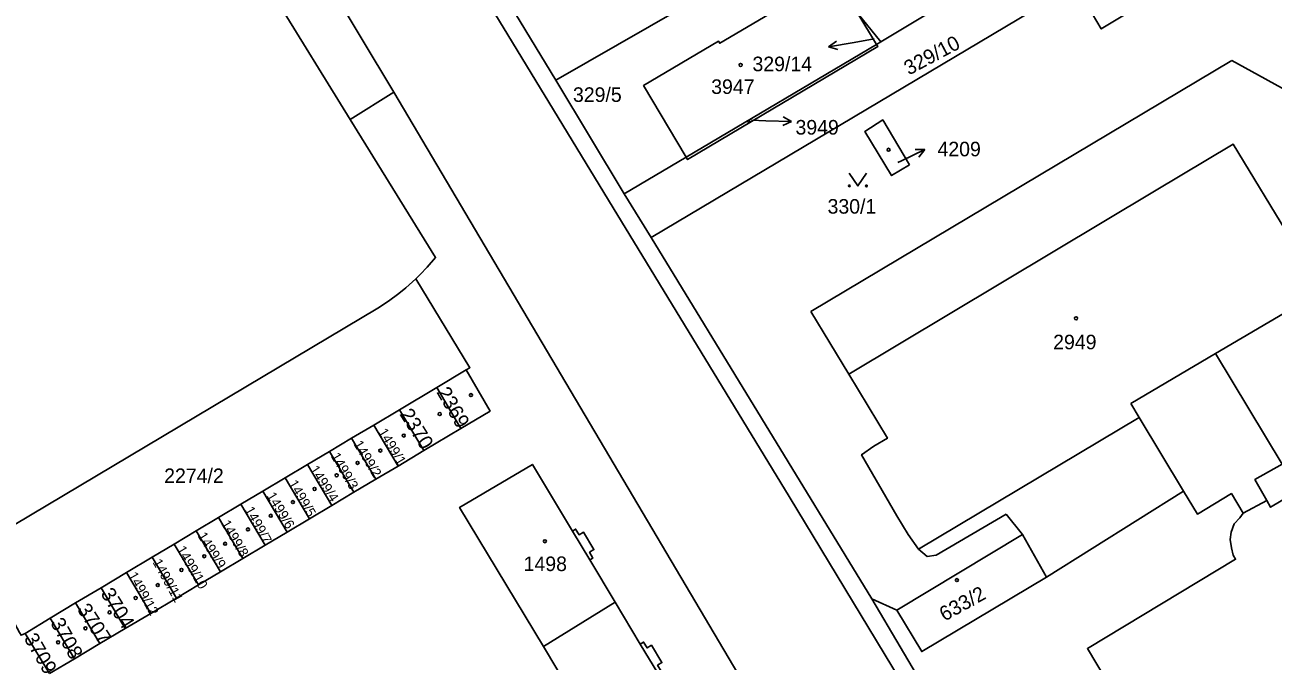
# Model space of a CAD drawing. Extents: x -679220 to -673243, y -1075091 to -1066557.
# Drawn here: x -675968.3 to -675822.7, y -1072325.9 to -1072251.7 of the extents above; entities that cross this region are included whole.
import ezdxf

# ---------------------------------------------------------------- set-up
doc = ezdxf.new("R2010")
doc.units = 0
for name, color, linetype in [('Hranice parcel', 7, 'Continuous'), ('Parcelní čísla', 7, 'Continuous'), ('Pop  PČ popisy', 7, 'Continuous'), ('Vnitřní kresba', 7, 'Continuous'), ('Značky budov', 7, 'Continuous'), ('Značky kultur', 7, 'Continuous')]:
    doc.layers.add(name, color=color, linetype=linetype)

msp = doc.modelspace()

# ---------------------------------------------------------------- linework, layer by layer
at = {"layer": 'Hranice parcel'}
for p, q in [((-675963.46, -1072209.2), (-675930.36, -1072262.74)), ((-675914.5, -1072244.76), (-675906.36, -1072258.16)), ((-675868.44, -1072253.67), (-675853.09, -1072244.45)), ((-675895.24, -1072276.53), (-675845.76, -1072247.06)), ((-675871.11, -1072250.38), (-675868.44, -1072253.67)), ((-675871.11, -1072250.38), (-675868.96, -1072253.98)), ((-675868.96, -1072253.98), (-675868.44, -1072253.67)), ((-675891.17, -1072267.15), (-675868.96, -1072253.98)), ((-675898.38, -1072271.42), (-675906.36, -1072258.16)), ((-675925.29, -1072259.54), (-675930.36, -1072262.74)), ((-675898.38, -1072271.42), (-675891.17, -1072267.15)), ((-675895.24, -1072276.53), (-675898.38, -1072271.42)), ((-675869.49, -1072318.68), (-675895.24, -1072276.53)), ((-675920.25, -1072294.02), (-675916.82, -1072291.97)), ((-675924.63, -1072296.63), (-675920.25, -1072294.02)), ((-675920.25, -1072294.02), (-675917.44, -1072298.8)), ((-675927.62, -1072298.41), (-675924.63, -1072296.63)), ((-675921.77, -1072301.38), (-675924.63, -1072296.63)), ((-675930.2, -1072299.94), (-675927.62, -1072298.41)), ((-675927.62, -1072298.41), (-675924.78, -1072303.18)), ((-675917.44, -1072298.8), (-675921.77, -1072301.38)), ((-675932.78, -1072301.48), (-675930.2, -1072299.94)), ((-675930.2, -1072299.94), (-675927.36, -1072304.71)), ((-675935.36, -1072303.02), (-675932.78, -1072301.48)), ((-675932.78, -1072301.48), (-675929.93, -1072306.25)), ((-675921.77, -1072301.38), (-675924.78, -1072303.18)), ((-675937.94, -1072304.56), (-675935.36, -1072303.02)), ((-675935.36, -1072303.02), (-675932.52, -1072307.79)), ((-675924.78, -1072303.18), (-675927.36, -1072304.71)), ((-675940.56, -1072306.12), (-675937.94, -1072304.56)), ((-675937.94, -1072304.56), (-675935.1, -1072309.33)), ((-675927.36, -1072304.71), (-675929.93, -1072306.25)), ((-675943.13, -1072307.65), (-675940.56, -1072306.12)), ((-675940.56, -1072306.12), (-675937.71, -1072310.89)), ((-675833.11, -1072306.11), (-675849.12, -1072316.14)), ((-675945.72, -1072309.2), (-675943.13, -1072307.65)), ((-675943.13, -1072307.65), (-675940.29, -1072312.42)), ((-675929.93, -1072306.25), (-675932.52, -1072307.79)), ((-675823.39, -1072307.22), (-675826.14, -1072308.69)), ((-675932.52, -1072307.79), (-675935.1, -1072309.33)), ((-675948.33, -1072310.75), (-675945.72, -1072309.2)), ((-675945.72, -1072309.2), (-675942.88, -1072313.97)), ((-675935.1, -1072309.33), (-675937.71, -1072310.89)), ((-675950.91, -1072312.29), (-675948.33, -1072310.75)), ((-675948.33, -1072310.75), (-675945.49, -1072315.52)), ((-675937.71, -1072310.89), (-675940.29, -1072312.42)), ((-675953.49, -1072313.83), (-675950.91, -1072312.29)), ((-675950.91, -1072312.29), (-675948.07, -1072317.06)), ((-675940.29, -1072312.42), (-675942.88, -1072313.97)), ((-675956.49, -1072315.61), (-675953.49, -1072313.83)), ((-675953.49, -1072313.83), (-675950.65, -1072318.6)), ((-675942.88, -1072313.97), (-675945.49, -1072315.52)), ((-675959.44, -1072317.39), (-675956.49, -1072315.61)), ((-675956.49, -1072315.61), (-675953.65, -1072320.38)), ((-675945.49, -1072315.52), (-675948.07, -1072317.06)), ((-675962.41, -1072319.16), (-675959.44, -1072317.39)), ((-675959.44, -1072317.39), (-675956.62, -1072322.13)), ((-675948.07, -1072317.06), (-675950.65, -1072318.6)), ((-675965.37, -1072320.93), (-675962.41, -1072319.16)), ((-675962.41, -1072319.16), (-675959.58, -1072323.9)), ((-675950.65, -1072318.6), (-675953.65, -1072320.38)), ((-675899.46, -1072319.05), (-675907.82, -1072324.25)), ((-675866.56, -1072320.02), (-675869.49, -1072318.68)), ((-675953.65, -1072320.38), (-675956.62, -1072322.13)), ((-675968.29, -1072322.72), (-675965.37, -1072320.93)), ((-675965.37, -1072320.93), (-675962.55, -1072325.67)), ((-675956.62, -1072322.13), (-675959.58, -1072323.9)), ((-675965.47, -1072327.41), (-675968.29, -1072322.72)), ((-675959.58, -1072323.9), (-675962.55, -1072325.67)), ((-675907.82, -1072324.25), (-675898.33, -1072340)), ((-675962.55, -1072325.67), (-675965.47, -1072327.41))]:
    msp.add_line(p, q, dxfattribs=at)
for points in [[(-675990.34, -1072122.74), (-675965.06, -1072164.5), (-675944.22, -1072198.66), (-675920.45, -1072238.88), (-675899.68, -1072273.04), (-675879.13, -1072306.74), (-675849.47, -1072355.79), (-675790.19, -1072454.14)], [(-675957.46, -1072205.54), (-675947.66, -1072221.89), (-675933.02, -1072246.64), (-675925.29, -1072259.54)], [(-675906.36, -1072258.16), (-675881.04, -1072243.59), (-675878.25, -1072241.39)], [(-675845.76, -1072247.06), (-675844.26, -1072249.58), (-675842.72, -1072252.17), (-675841.96, -1072251.71), (-675838.63, -1072249.72), (-675840.17, -1072247.13), (-675841.66, -1072244.62)], [(-675891.17, -1072267.15), (-675896.13, -1072258.79), (-675887.39, -1072253.59), (-675887.24, -1072253.85), (-675874.39, -1072246.25)], [(-675868.96, -1072253.98), (-675868.81, -1072254.23), (-675891, -1072267.43), (-675891.17, -1072267.15)], [(-675925.29, -1072259.54), (-675863.32, -1072364.28), (-675862.55, -1072365.47)], [(-675930.36, -1072262.74), (-675920.4, -1072278.85), (-675921.39, -1072279.99), (-675922.22, -1072280.85), (-675922.71, -1072281.32)], [(-675865.09, -1072268.02), (-675867.18, -1072269.28), (-675870.32, -1072264.15), (-675868.22, -1072262.8), (-675865.09, -1072268.02)], [(-675820.53, -1072276.81), (-675827.32, -1072265.63), (-675836.51, -1072271.12), (-675872.16, -1072292.47), (-675867.67, -1072299.93), (-675869.26, -1072300.87), (-675870.69, -1072301.87), (-675866.58, -1072308.98), (-675865.25, -1072311.17), (-675864.04, -1072312.9), (-675838.31, -1072297.5), (-675833.11, -1072306.11)], [(-675820.53, -1072276.81), (-675816.94, -1072282.72), (-675829.37, -1072290.05), (-675821.61, -1072302.95), (-675824.79, -1072304.77), (-675823.39, -1072307.22)], [(-675922.71, -1072281.32), (-675923.88, -1072282.38), (-675924.69, -1072283.04), (-675925.9, -1072283.94), (-675927.15, -1072284.77), (-675975.43, -1072313.51), (-675978.49, -1072315.33)], [(-675916.82, -1072291.97), (-675916.39, -1072291.71), (-675922.71, -1072281.32)], [(-675916.82, -1072291.97), (-675914.04, -1072296.77), (-675917.44, -1072298.8)], [(-675899.46, -1072319.05), (-675902.4, -1072314.14), (-675902.04, -1072313.92), (-675902.44, -1072313.25), (-675901.92, -1072312.94), (-675903.14, -1072310.9), (-675903.66, -1072311.21), (-675904.06, -1072310.54), (-675904.43, -1072310.77), (-675909.1, -1072302.99), (-675917.6, -1072308.02), (-675907.82, -1072324.25)], [(-675823.39, -1072307.22), (-675822.95, -1072308), (-675813.79, -1072302.53), (-675811.77, -1072305.88), (-675811.63, -1072305.84), (-675809.67, -1072309.11), (-675808.64, -1072308.54), (-675807.51, -1072310.48), (-675808.51, -1072311.06), (-675806.68, -1072314.45), (-675804.62, -1072317.8), (-675811.13, -1072321.73), (-675810.25, -1072323.23), (-675812.52, -1072324.62), (-675813.45, -1072323.13), (-675814.46, -1072323.75), (-675813.87, -1072324.69), (-675818.38, -1072327.47)], [(-675826.14, -1072308.69), (-675827.52, -1072306.39), (-675831.49, -1072308.79), (-675833.11, -1072306.11)], [(-675826.14, -1072308.69), (-675826.56, -1072309.22), (-675827.19, -1072309.93), (-675827.57, -1072310.88), (-675827.69, -1072311.75), (-675827.52, -1072312.73), (-675827.33, -1072313.58), (-675827.04, -1072314.06), (-675844.34, -1072324.49), (-675839.1, -1072333.23), (-675839.42, -1072333.42), (-675837.28, -1072336.95), (-675836.95, -1072336.77), (-675834.44, -1072340.93), (-675834.58, -1072341.01), (-675831.76, -1072345.39)], [(-675849.12, -1072316.14), (-675851.89, -1072311.17), (-675866.56, -1072320.02)], [(-675866.56, -1072320.02), (-675863.66, -1072324.84), (-675849.12, -1072316.14)], [(-675891.32, -1072335.84), (-675889.91, -1072334.94), (-675894.47, -1072327.35), (-675894.08, -1072327.12), (-675894.5, -1072326.42), (-675893.99, -1072326.11), (-675895.21, -1072324.09), (-675895.72, -1072324.4), (-675896.13, -1072323.73), (-675896.51, -1072323.96), (-675899.46, -1072319.05)], [(-675847.7, -1072354.86), (-675862.86, -1072329.89), (-675869.49, -1072318.68)], [(-675974.15, -1072322.36), (-675970.34, -1072320.08), (-675968.98, -1072322.6), (-675968.78, -1072322.93), (-675968.29, -1072322.72)]]:
    msp.add_lwpolyline(points, dxfattribs=at)
at = {"layer": 'Pop  PČ popisy'}
for p, q in [((-675874.53, -1072254.26), (-675873.63, -1072253.59)), ((-675871.57, -1072253.74), (-675874.53, -1072254.26)), ((-675869.23, -1072253.32), (-675871.57, -1072253.74)), ((-675874.53, -1072254.26), (-675873.45, -1072254.58)), ((-675878.87, -1072262.99), (-675879.85, -1072262.45)), ((-675883.54, -1072262.83), (-675881.87, -1072262.88)), ((-675881.87, -1072262.88), (-675878.87, -1072262.99)), ((-675878.87, -1072262.99), (-675879.89, -1072263.45)), ((-675866.02, -1072267.56), (-675863.32, -1072266.24)), ((-675863.32, -1072266.24), (-675864.44, -1072266.23)), ((-675863.32, -1072266.24), (-675864, -1072267.13)), ((-675866.44, -1072267.76), (-675866.02, -1072267.56))]:
    msp.add_line(p, q, dxfattribs=at)
at = {"layer": 'Vnitřní kresba'}
for p, q in [((-675876.6, -1072285.16), (-675827.48, -1072255.84)), ((-675827.48, -1072255.84), (-675805.81, -1072267.81)), ((-675872.16, -1072292.47), (-675876.6, -1072285.16)), ((-675829.37, -1072290.05), (-675839.26, -1072295.9)), ((-675839.26, -1072295.9), (-675838.31, -1072297.5)), ((-675853.83, -1072308.78), (-675861.97, -1072313.6)), ((-675851.89, -1072311.17), (-675853.83, -1072308.78)), ((-675904.43, -1072310.77), (-675902.4, -1072314.14)), ((-675863.05, -1072313.75), (-675864.04, -1072312.9)), ((-675861.97, -1072313.6), (-675863.05, -1072313.75)), ((-675896.51, -1072323.96), (-675894.47, -1072327.35))]:
    msp.add_line(p, q, dxfattribs=at)
at = {"layer": 'Značky budov'}
for centre, radius in [((-675884.8, -1072256.38), 0.175), ((-675883.83, -1072262.99), 0.117), ((-675867.54, -1072266.28), 0.175), ((-675845.66, -1072285.94), 0.175), ((-675916.27, -1072294.9), 0.175), ((-675919.92, -1072297.11), 0.175), ((-675924.11, -1072299.62), 0.175), ((-675926.85, -1072301.37), 0.175), ((-675929.51, -1072302.82), 0.175), ((-675931.95, -1072304.26), 0.175), ((-675934.53, -1072305.86), 0.175), ((-675937.05, -1072307.39), 0.175), ((-675939.63, -1072308.99), 0.175), ((-675942.3, -1072310.58), 0.175), ((-675907.65, -1072311.95), 0.175), ((-675944.96, -1072312.26), 0.175), ((-675947.4, -1072313.71), 0.175), ((-675950.06, -1072315.31), 0.175), ((-675859.56, -1072316.49), 0.175), ((-675952.82, -1072317.08), 0.175), ((-675955.41, -1072318.58), 0.175), ((-675958.45, -1072320.26), 0.175), ((-675961.26, -1072322.12), 0.175), ((-675964.45, -1072323.75), 0.175)]:
    msp.add_circle(centre, radius, dxfattribs=at)
at = {"layer": 'Značky kultur'}
msp.add_lwpolyline([(-675872.12, -1072268.99), (-675871.12, -1072270.49), (-675870.12, -1072268.99)], dxfattribs=at)
for centre in [(-675872.12, -1072270.49), (-675870.12, -1072270.49)]:
    msp.add_circle(centre, 0.1, dxfattribs=at)

# ---------------------------------------------------------------- texts
at = {"layer": 'Parcelní čísla'}
for s, height, rotation, p in [('329/10', 1.7, 28, (-675865.17, -1072257.62)), ('2369', 1.7, 300, (-675920.34, -1072294.55)), ('2370', 1.7, 302, (-675924.66, -1072297.12)), ('1499/1', 1.14, 301, (-675927.14, -1072299.2)), ('1499/2', 1.14, 301, (-675930.02, -1072300.61)), ('1499/3', 1.14, 300, (-675932.67, -1072302.01)), ('1499/4', 1.14, 303, (-675935.14, -1072303.57)), ('1499/5', 1.14, 300, (-675937.61, -1072305.2)), ('1499/6', 1.14, 301, (-675940.16, -1072306.64)), ('1499/7', 1.14, 299, (-675942.72, -1072308.28)), ('1499/8', 1.14, 300, (-675945.47, -1072309.88)), ('1499/9', 1.14, 302, (-675948.22, -1072311.32)), ('1499/10', 1.14, 300, (-675950.67, -1072312.89)), ('1499/11', 1.14, 299, (-675953.46, -1072314.4)), ('1499/12', 1.14, 299, (-675956.32, -1072315.92)), ('3704', 1.7, 302, (-675959.55, -1072318.06)), ('633/2', 1.7, 29, (-675861.01, -1072321.35)), ('3707', 1.7, 303, (-675962.3, -1072319.91)), ('3708', 1.7, 299, (-675965.41, -1072321.47)), ('3709', 1.7, 300, (-675968.5, -1072323.28))]:
    msp.add_text(s, height=height, rotation=rotation, dxfattribs=at).set_placement(p)
for s, p in [('329/14', (-675883.42, -1072257.11)), ('3947', (-675888.24, -1072259.76)), ('329/5', (-675904.37, -1072260.69)), ('3949', (-675878.4, -1072264.5)), ('4209', (-675861.83, -1072267.04)), ('330/1', (-675874.66, -1072273.73)), ('2949', (-675848.33, -1072289.56)), ('2274/2', (-675952.08, -1072305.17)), ('1498', (-675910.13, -1072315.44))]:
    msp.add_text(s, height=1.7, dxfattribs=at).set_placement(p)

doc.saveas('drawing.dxf')
